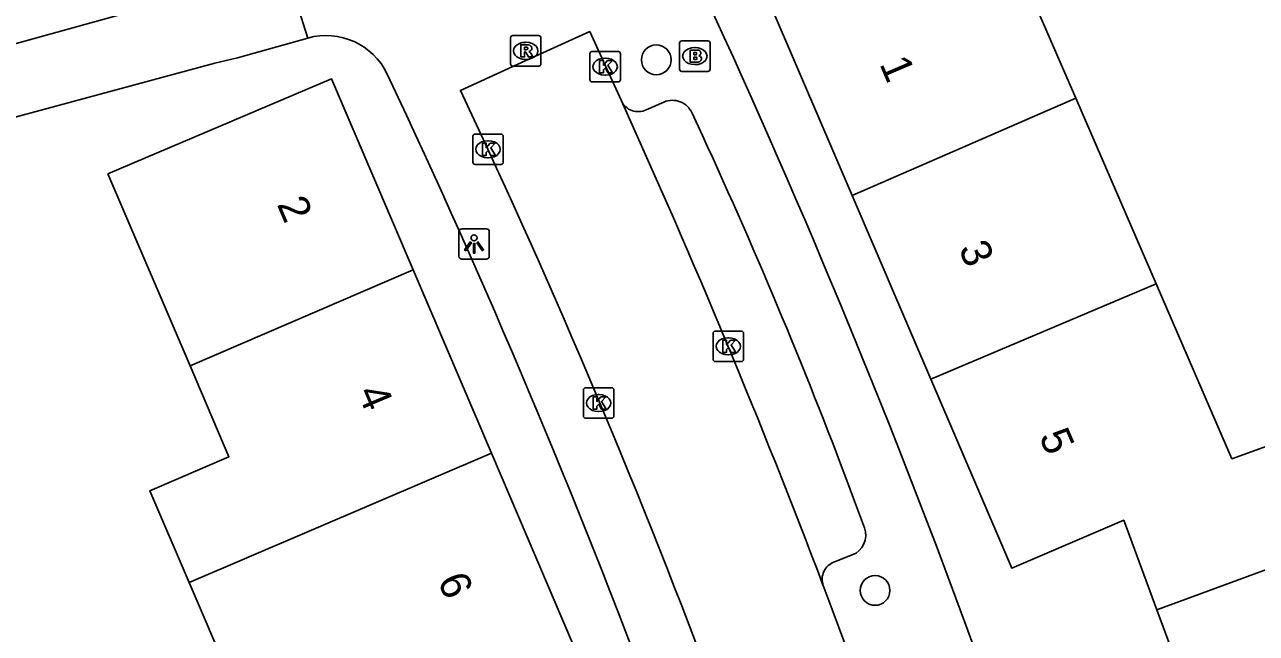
# Model space of a CAD drawing. Extents: x 159053 to 160041, y 380450 to 381422.
# Drawn here: x 159447.01 to 159487.48, y 380957.79 to 380977.8 of the extents above; entities that cross this region are included whole.
import ezdxf

# ---------------------------------------------------------------- set-up
doc = ezdxf.new("R2010")
doc.units = 0
for name, color, linetype in [('IMGEO_Boom', 7, 'Continuous'), ('IMGEO_Brandkraan', 7, 'Continuous'), ('IMGEO_Groenvoorziening', 7, 'Continuous'), ('IMGEO_Kolk', 7, 'Continuous'), ('IMGEO_Lichtpunt', 7, 'Continuous'), ('IMGEO_Pand', 7, 'Continuous'), ('IMGEO_Pand_nummerreeks', 7, 'Continuous'), ('IMGEO_Rijbaan_lokaal_open', 7, 'Continuous'), ('IMGEO_Rioolput', 7, 'Continuous'), ('IMGEO_Voetpad_open', 7, 'Continuous')]:
    doc.layers.add(name, color=color, linetype=linetype)

msp = doc.modelspace()

# ---------------------------------------------------------------- linework, layer by layer
at = {"layer": 'IMGEO_Boom'}
for centre in [(159467.769, 380976.639), (159474.957, 380959.197)]:
    msp.add_circle(centre, 0.489, dxfattribs=at)
at = {"layer": 'IMGEO_Brandkraan'}
for p, q in [((159468.534, 380976.334), (159468.534, 380977.186)), ((159468.609, 380977.26), (159469.461, 380977.26)), ((159469.535, 380977.186), (159469.535, 380976.334)), ((159469.022, 380977.04), (159469.047, 380977.04)), ((159469.045, 380976.48), (159469.02, 380976.48)), ((159469.461, 380976.26), (159468.609, 380976.26))]:
    msp.add_line(p, q, dxfattribs=at)
for points in [[(159468.534, 380976.334), (159468.534, 380977.186)], [(159468.609, 380977.26), (159469.461, 380977.26)], [(159469.535, 380977.186), (159469.535, 380976.334)], [(159468.882, 380976.96), (159468.882, 380976.56), (159469.095, 380976.56)], [(159469.113, 380976.96), (159468.882, 380976.96)], [(159469.061, 380976.879), (159469.007, 380976.879), (159469.007, 380976.803)], [(159469.007, 380976.803), (159469.06, 380976.803)], [(159469.069, 380976.727), (159469.007, 380976.727), (159469.007, 380976.646)], [(159469.007, 380976.646), (159469.069, 380976.646)], [(159469.461, 380976.26), (159468.609, 380976.26)]]:
    msp.add_lwpolyline(points, dxfattribs=at)
for centre, radius, start, end in [((159468.611, 380977.184), 0.0765, 91.552, 178.448), ((159468.611, 380977.184), 0.0765, 91.552, 178.448), ((159469.459, 380977.184), 0.0765, 1.552, 88.448), ((159469.459, 380977.184), 0.0765, 1.552, 88.448), ((159469.062, 380976.841), 0.0379, 267.8285, 90.9355), ((159469.117, 380976.815), 0.145, 59.4692, 91.5367), ((159469.142, 380976.862), 0.0922, 285.5137, 58.1501), ((159469.07, 380976.686), 0.0404, 269.8759, 90.5077), ((159469.101, 380976.811), 0.251, 268.6676, 293.5347), ((159469.147, 380976.67), 0.105, 301.3115, 78.989), ((159468.611, 380976.336), 0.0765, 181.552, 268.448), ((159468.611, 380976.336), 0.0765, 181.552, 268.448), ((159469.459, 380976.336), 0.0765, 271.552, 358.448), ((159469.459, 380976.336), 0.0765, 271.552, 358.448)]:
    msp.add_arc(centre, radius, start, end, dxfattribs=at)
for centre, major_axis, ratio, start_param, end_param in [((159469.021, 380976.76), (-0.387, 0.002), 0.722429, 4.712389, 7.853982), ((159469.046, 380976.76), (-0.39, 0.002), 0.717154, 1.570796, 4.712389)]:
    msp.add_ellipse(centre, major_axis=major_axis, ratio=ratio, start_param=start_param, end_param=end_param, dxfattribs=at)
at = {"layer": 'IMGEO_Groenvoorziening'}
msp.add_lwpolyline([(159456.318, 380977.354), (159454.014, 380976.706), (159453.269, 380976.528), (159444.264, 380974.1)], dxfattribs=at)
at = {"layer": 'IMGEO_Kolk'}
for p, q in [((159465.587, 380975.988), (159465.587, 380976.84)), ((159465.662, 380976.914), (159466.514, 380976.914)), ((159466.588, 380976.84), (159466.588, 380975.988)), ((159466.075, 380976.694), (159466.1, 380976.694)), ((159466.098, 380976.134), (159466.073, 380976.134)), ((159466.514, 380975.914), (159465.662, 380975.914)), ((159461.74, 380973.272), (159461.74, 380974.124)), ((159461.815, 380974.198), (159462.667, 380974.198)), ((159462.228, 380973.978), (159462.253, 380973.978)), ((159462.741, 380974.124), (159462.741, 380973.272)), ((159462.667, 380973.198), (159461.815, 380973.198)), ((159462.251, 380973.418), (159462.226, 380973.418)), ((159469.635, 380966.795), (159469.635, 380967.647)), ((159469.71, 380967.721), (159470.562, 380967.721)), ((159470.123, 380967.501), (159470.148, 380967.501)), ((159470.636, 380967.647), (159470.636, 380966.795)), ((159470.562, 380966.721), (159469.71, 380966.721)), ((159470.146, 380966.941), (159470.121, 380966.941)), ((159465.45, 380965.858), (159466.302, 380965.858)), ((159465.375, 380964.932), (159465.375, 380965.784)), ((159465.863, 380965.638), (159465.888, 380965.638)), ((159466.376, 380965.784), (159466.376, 380964.932)), ((159465.886, 380965.078), (159465.861, 380965.078)), ((159466.302, 380964.858), (159465.45, 380964.858))]:
    msp.add_line(p, q, dxfattribs=at)
for points in [[(159465.587, 380975.988), (159465.587, 380976.84)], [(159465.662, 380976.914), (159466.514, 380976.914)], [(159466.588, 380976.84), (159466.588, 380975.988)], [(159465.908, 380976.614), (159466.031, 380976.614), (159466.031, 380976.463), (159466.161, 380976.614), (159466.325, 380976.614), (159466.179, 380976.463), (159466.332, 380976.214), (159466.18, 380976.214), (159466.095, 380976.378), (159466.031, 380976.311), (159466.031, 380976.214), (159465.908, 380976.214), (159465.908, 380976.614)], [(159466.514, 380975.914), (159465.662, 380975.914)], [(159461.74, 380973.272), (159461.74, 380974.124)], [(159461.815, 380974.198), (159462.667, 380974.198)], [(159462.741, 380974.124), (159462.741, 380973.272)], [(159462.061, 380973.898), (159462.184, 380973.898), (159462.184, 380973.747), (159462.314, 380973.898), (159462.478, 380973.898), (159462.332, 380973.747), (159462.485, 380973.498), (159462.333, 380973.498), (159462.248, 380973.662), (159462.184, 380973.595), (159462.184, 380973.498), (159462.061, 380973.498), (159462.061, 380973.898)], [(159462.667, 380973.198), (159461.815, 380973.198)], [(159469.635, 380966.795), (159469.635, 380967.647)], [(159469.71, 380967.721), (159470.562, 380967.721)], [(159470.636, 380967.647), (159470.636, 380966.795)], [(159469.956, 380967.421), (159470.079, 380967.421), (159470.079, 380967.27), (159470.209, 380967.421), (159470.373, 380967.421), (159470.227, 380967.27), (159470.38, 380967.021), (159470.228, 380967.021), (159470.143, 380967.185), (159470.079, 380967.118), (159470.079, 380967.021), (159469.956, 380967.021), (159469.956, 380967.421)], [(159470.562, 380966.721), (159469.71, 380966.721)], [(159465.45, 380965.858), (159466.302, 380965.858)], [(159465.375, 380964.932), (159465.375, 380965.784)], [(159465.696, 380965.558), (159465.819, 380965.558), (159465.819, 380965.407), (159465.949, 380965.558), (159466.113, 380965.558), (159465.967, 380965.407), (159466.12, 380965.158), (159465.968, 380965.158), (159465.883, 380965.322), (159465.819, 380965.255), (159465.819, 380965.158), (159465.696, 380965.158), (159465.696, 380965.558)], [(159466.376, 380965.784), (159466.376, 380964.932)], [(159466.302, 380964.858), (159465.45, 380964.858)]]:
    msp.add_lwpolyline(points, dxfattribs=at)
for centre, start, end in [((159465.664, 380976.838), 91.552, 178.448), ((159465.664, 380976.838), 91.552, 178.448), ((159466.512, 380976.838), 1.552, 88.448), ((159466.512, 380976.838), 1.552, 88.448), ((159465.664, 380975.99), 181.552, 268.448), ((159465.664, 380975.99), 181.552, 268.448), ((159466.512, 380975.99), 271.552, 358.448), ((159466.512, 380975.99), 271.552, 358.448), ((159461.817, 380974.122), 91.552, 178.448), ((159461.817, 380974.122), 91.552, 178.448), ((159462.665, 380974.122), 1.552, 88.448), ((159462.665, 380974.122), 1.552, 88.448), ((159461.817, 380973.274), 181.552, 268.448), ((159461.817, 380973.274), 181.552, 268.448), ((159462.665, 380973.274), 271.552, 358.448), ((159462.665, 380973.274), 271.552, 358.448), ((159469.712, 380967.645), 91.552, 178.448), ((159469.712, 380967.645), 91.552, 178.448), ((159470.56, 380967.645), 1.552, 88.448), ((159470.56, 380967.645), 1.552, 88.448), ((159469.712, 380966.797), 181.552, 268.448), ((159469.712, 380966.797), 181.552, 268.448), ((159470.56, 380966.797), 271.552, 358.448), ((159470.56, 380966.797), 271.552, 358.448), ((159465.452, 380965.782), 91.552, 178.448), ((159465.452, 380965.782), 91.552, 178.448), ((159466.3, 380965.782), 1.552, 88.448), ((159466.3, 380965.782), 1.552, 88.448), ((159465.452, 380964.934), 181.552, 268.448), ((159465.452, 380964.934), 181.552, 268.448), ((159466.3, 380964.934), 271.552, 358.448), ((159466.3, 380964.934), 271.552, 358.448)]:
    msp.add_arc(centre, 0.0765, start, end, dxfattribs=at)
for centre, major_axis, ratio, start_param, end_param in [((159466.074, 380976.414), (-0.387, 0.002), 0.722429, 4.712389, 7.853982), ((159466.099, 380976.414), (-0.39, 0.002), 0.717154, 1.570796, 4.712389), ((159462.227, 380973.698), (-0.387, 0.002), 0.722429, 4.712389, 7.853982), ((159462.252, 380973.698), (-0.39, 0.002), 0.717154, 1.570796, 4.712389), ((159470.122, 380967.221), (-0.387, 0.002), 0.722429, 4.712389, 7.853982), ((159470.147, 380967.221), (-0.39, 0.002), 0.717154, 1.570796, 4.712389), ((159465.862, 380965.358), (-0.387, 0.002), 0.722429, 4.712389, 7.853982), ((159465.887, 380965.358), (-0.39, 0.002), 0.717154, 1.570796, 4.712389)]:
    msp.add_ellipse(centre, major_axis=major_axis, ratio=ratio, start_param=start_param, end_param=end_param, dxfattribs=at)
at = {"layer": 'IMGEO_Lichtpunt'}
for p, q in [((159461.284, 380970.99), (159461.284, 380970.183)), ((159461.284, 380970.99), (159461.284, 380970.183)), ((159462.186, 380971.085), (159461.378, 380971.085)), ((159462.186, 380971.085), (159461.378, 380971.085)), ((159462.28, 380970.183), (159462.28, 380970.99)), ((159462.28, 380970.183), (159462.28, 380970.99)), ((159461.378, 380970.089), (159462.186, 380970.089)), ((159461.378, 380970.089), (159462.186, 380970.089))]:
    msp.add_line(p, q, dxfattribs=at)
for points in [[(159461.658, 380970.654), (159461.697, 380970.626), (159461.509, 380970.364), (159461.471, 380970.391), (159461.658, 380970.654)], [(159461.76, 380970.606), (159461.807, 380970.606), (159461.807, 380970.284), (159461.76, 380970.284), (159461.76, 380970.606)], [(159461.87, 380970.626), (159461.908, 380970.653), (159462.095, 380970.391), (159462.056, 380970.363), (159461.87, 380970.626)]]:
    msp.add_lwpolyline(points, dxfattribs=at)
msp.add_circle((159461.783, 380970.788), 0.0994, dxfattribs=at)
for centre, start, end in [((159461.378, 380970.99), 90, 180), ((159461.378, 380970.99), 90, 180), ((159462.186, 380970.99), 0, 90), ((159462.186, 380970.99), 0, 90), ((159461.378, 380970.183), 180, 270), ((159461.378, 380970.183), 180, 270), ((159462.186, 380970.183), 270, 0), ((159462.186, 380970.183), 270, 360)]:
    msp.add_arc(centre, 0.0946, start, end, dxfattribs=at)
at = {"layer": 'IMGEO_Pand'}
for points in [[(159481.548, 380975.375), (159478.837, 380981.63), (159471.515, 380978.455), (159474.2, 380972.183)], [(159452.45, 380966.579), (159449.751, 380972.886), (159457.097, 380976.019), (159459.778, 380969.74)], [(159474.2, 380972.183), (159481.548, 380975.375)], [(159481.548, 380975.375), (159484.193, 380969.272)], [(159476.787, 380966.141), (159474.2, 380972.183)], [(159459.778, 380969.74), (159452.45, 380966.579)], [(159459.778, 380969.74), (159462.352, 380963.709)], [(159484.193, 380969.272), (159476.787, 380966.141)], [(159490.05, 380960.707), (159488.734, 380964.268), (159486.682, 380963.528), (159484.193, 380969.272)], [(159452.416, 380959.459), (159451.126, 380962.475), (159453.729, 380963.589), (159452.45, 380966.579)], [(159476.787, 380966.141), (159479.447, 380959.93), (159483.125, 380961.505), (159484.213, 380958.564)], [(159452.416, 380959.459), (159462.352, 380963.709)], [(159462.352, 380963.709), (159465.017, 380957.468), (159461.339, 380955.898), (159462.466, 380952.823)], [(159490.05, 380960.707), (159484.213, 380958.564)], [(159456.661, 380950.71), (159456.584, 380950.92), (159454.017, 380949.822), (159452.825, 380952.607), (159454.957, 380953.519), (159452.416, 380959.459)], [(159484.213, 380958.564), (159485.276, 380955.689), (159481.455, 380954.505), (159483.479, 380947.971)]]:
    msp.add_lwpolyline(points, dxfattribs=at)
at = {"layer": 'IMGEO_Rijbaan_lokaal_open'}
for points in [[(159462.238, 380973.698), (159461.333, 380975.633), (159463.463, 380976.604), (159465.581, 380977.569), (159466.194, 380976.22), (159466.622, 380975.286)], [(159473.256, 380959.354), (159473.55, 380958.575), (159474.827, 380955.127), (159475.977, 380951.861), (159476.1, 380951.506)]]:
    msp.add_lwpolyline(points, dxfattribs=at)
for centre, radius, start, end in [((159220.253, 380863.352), 270.604, 20.77923, 24.43394), ((159233.18, 380867.705), 252.393, 14.9609, 24.8315)]:
    msp.add_arc(centre, radius, start, end, dxfattribs=at)
at = {"layer": 'IMGEO_Rioolput'}
for p, q in [((159462.979, 380976.508), (159462.979, 380977.36)), ((159463.054, 380977.434), (159463.906, 380977.434)), ((159463.467, 380977.214), (159463.492, 380977.214)), ((159463.98, 380977.36), (159463.98, 380976.508)), ((159463.906, 380976.434), (159463.054, 380976.434)), ((159463.49, 380976.654), (159463.465, 380976.654))]:
    msp.add_line(p, q, dxfattribs=at)
for points in [[(159462.979, 380976.508), (159462.979, 380977.36)], [(159463.054, 380977.434), (159463.906, 380977.434)], [(159463.98, 380977.36), (159463.98, 380976.508)], [(159463.568, 380977.132), (159463.316, 380977.134), (159463.316, 380976.734)], [(159463.316, 380976.734), (159463.44, 380976.734), (159463.44, 380976.896), (159463.451, 380976.896)], [(159463.494, 380977.053), (159463.44, 380977.053), (159463.44, 380976.972)], [(159463.44, 380976.972), (159463.492, 380976.972)], [(159463.498, 380976.867), (159463.569, 380976.734), (159463.709, 380976.734), (159463.644, 380976.86)], [(159463.906, 380976.434), (159463.054, 380976.434)]]:
    msp.add_lwpolyline(points, dxfattribs=at)
for centre, radius, start, end in [((159463.056, 380977.358), 0.0765, 91.552, 178.448), ((159463.056, 380977.358), 0.0765, 91.552, 178.448), ((159463.904, 380977.358), 0.0765, 1.552, 88.448), ((159463.904, 380977.358), 0.0765, 1.552, 88.448), ((159463.45, 380976.843), 0.0533, 26.0293, 88.6989), ((159463.476, 380977.161), 0.19, 274.7715, 282.9687), ((159463.5, 380976.957), 0.0964, 77.0061, 93.1865), ((159463.514, 380977.014), 0.0378, 276.6634, 79.6772), ((159463.567, 380977.022), 0.109, 350.3612, 89.416), ((159463.565, 380977.022), 0.112, 277.5842, 350.9817), ((159463.549, 380976.807), 0.108, 29.5134, 73.7905), ((159463.056, 380976.51), 0.0765, 181.552, 268.448), ((159463.056, 380976.51), 0.0765, 181.552, 268.448), ((159463.904, 380976.51), 0.0765, 271.552, 358.448), ((159463.904, 380976.51), 0.0765, 271.552, 358.448)]:
    msp.add_arc(centre, radius, start, end, dxfattribs=at)
for centre, major_axis, ratio, start_param, end_param in [((159463.466, 380976.934), (-0.387, 0.002), 0.722429, 4.712389, 7.853982), ((159463.491, 380976.934), (-0.39, 0.002), 0.717154, 1.570796, 4.712389)]:
    msp.add_ellipse(centre, major_axis=major_axis, ratio=ratio, start_param=start_param, end_param=end_param, dxfattribs=at)
at = {"layer": 'IMGEO_Voetpad_open'}
for points in [[(159455.6, 380979.643), (159443.602, 380976.314)], [(159456.318, 380977.354), (159455.6, 380979.643)], [(159459.557, 380974.82), (159458.927, 380976.172)], [(159467.434, 380974.996), (159468.021, 380975.251)], [(159468.943, 380974.885), (159469.283, 380974.153)], [(159474.286, 380962.132), (159474.61, 380961.256)], [(159474.208, 380960.363), (159473.625, 380960.134)]]:
    msp.add_lwpolyline(points, dxfattribs=at)
for centre, radius, start, end in [((159218.341, 380862.613), 276.59, 15.17696, 24.81537), ((159456.919, 380975.21), 2.227, 25.6028, 105.6516), ((159467.169, 380975.535), 0.6, 204.4592, 296.2332), ((159468.3, 380974.61), 0.699, 23.1424, 113.5551), ((159219.51, 380862.954), 264.833, 15.18628, 24.98637), ((159312.826, 380901.986), 172.299, 20.43109, 24.76193), ((159473.949, 380961.017), 0.703, 291.6298, 19.8987), ((159473.818, 380959.566), 0.6, 108.7218, 200.6427)]:
    msp.add_arc(centre, radius, start, end, dxfattribs=at)

# ---------------------------------------------------------------- texts
at = {"layer": 'IMGEO_Pand_nummerreeks'}
for s, rotation, p in [('1', 293.1795, (159475.091, 380976.507)), ('2', 293.1191, (159455.292, 380971.894)), ('3', 293.1795, (159477.69, 380970.437)), ('4', 293.1191, (159457.933, 380965.709)), ('5', 293.1795, (159480.334, 380964.262)), ('6', 293.1186, (159460.572, 380959.525))]:
    msp.add_text(s, height=1, rotation=rotation, dxfattribs=at).set_placement(p)

doc.saveas('drawing.dxf')
